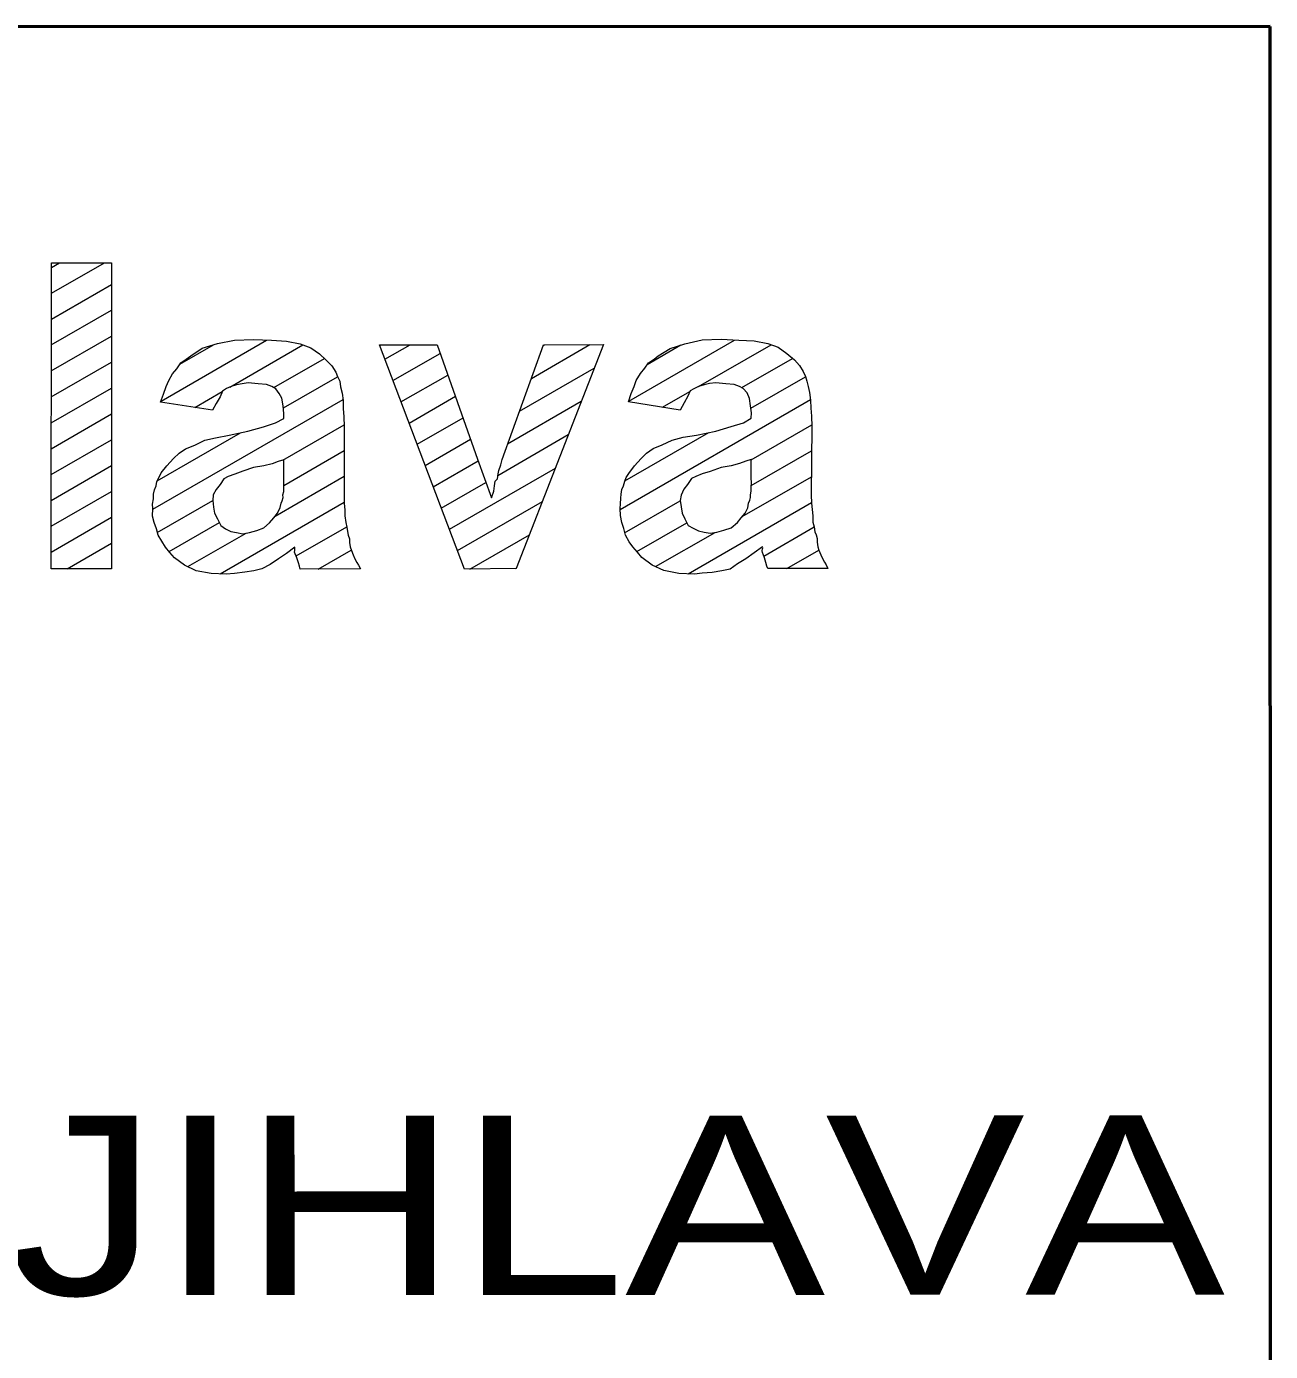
# Model space of a CAD drawing. Extents: x -670514 to -669423, y -1130798 to -1130123.
# Drawn here: x -670344.8 to -670339.25, y -1130249.6 to -1130243.68 of the extents above; entities that cross this region are included whole.
import ezdxf
from ezdxf.enums import TextEntityAlignment as Align

# ---------------------------------------------------------------- set-up
doc = ezdxf.new("R2010")
doc.units = 0
doc.header["$LTSCALE"] = 0.24
doc.layers.add('61', color=7, linetype='Continuous', lineweight=13)

msp = doc.modelspace()

# ---------------------------------------------------------------- linework, layer by layer
at = {"layer": '61'}
for p, q in [((-670344.686, -1130244.759), (-670344.65, -1130244.738)), ((-670344.686, -1130244.874), (-670344.45, -1130244.738)), ((-670344.686, -1130244.99), (-670344.418, -1130244.835)), ((-670344.687, -1130245.105), (-670344.418, -1130244.95)), ((-670344.687, -1130245.221), (-670344.418, -1130245.066)), ((-670344.197, -1130245.355), (-670343.726, -1130245.083)), ((-670344.113, -1130245.191), (-670343.963, -1130245.104)), ((-670343.89, -1130245.293), (-670343.564, -1130245.105)), ((-670343.199, -1130245.169), (-670343.086, -1130245.104)), ((-670342.545, -1130245.254), (-670342.284, -1130245.103)), ((-670342.492, -1130245.108), (-670342.485, -1130245.104)), ((-670342.111, -1130245.355), (-670341.639, -1130245.083)), ((-670342.028, -1130245.192), (-670341.878, -1130245.105)), ((-670341.799, -1130245.291), (-670341.476, -1130245.104)), ((-670344.687, -1130245.336), (-670344.418, -1130245.181)), ((-670343.694, -1130245.295), (-670343.468, -1130245.165)), ((-670343.163, -1130245.264), (-670342.952, -1130245.143)), ((-670341.607, -1130245.295), (-670341.38, -1130245.165)), ((-670343.651, -1130245.386), (-670343.41, -1130245.247)), ((-670343.127, -1130245.359), (-670342.918, -1130245.239)), ((-670342.598, -1130245.4), (-670342.265, -1130245.208)), ((-670341.566, -1130245.387), (-670341.322, -1130245.247)), ((-670344.687, -1130245.452), (-670344.418, -1130245.297)), ((-670344.234, -1130245.838), (-670343.385, -1130245.348)), ((-670344.047, -1130245.384), (-670343.924, -1130245.312)), ((-670343.091, -1130245.454), (-670342.884, -1130245.334)), ((-670342.651, -1130245.546), (-670342.323, -1130245.356)), ((-670342.149, -1130245.839), (-670341.3, -1130245.349)), ((-670341.96, -1130245.383), (-670341.838, -1130245.313)), ((-670344.687, -1130245.568), (-670344.418, -1130245.412)), ((-670343.654, -1130245.619), (-670343.38, -1130245.461)), ((-670343.055, -1130245.548), (-670342.85, -1130245.43)), ((-670341.564, -1130245.617), (-670341.294, -1130245.461)), ((-670344.687, -1130245.683), (-670344.418, -1130245.528)), ((-670344.214, -1130245.711), (-670343.843, -1130245.497)), ((-670343.019, -1130245.643), (-670342.816, -1130245.526)), ((-670342.695, -1130245.687), (-670342.381, -1130245.505)), ((-670342.128, -1130245.711), (-670341.754, -1130245.496)), ((-670343.65, -1130245.732), (-670343.38, -1130245.576)), ((-670341.564, -1130245.732), (-670341.295, -1130245.577)), ((-670344.688, -1130245.799), (-670344.418, -1130245.643)), ((-670342.983, -1130245.738), (-670342.782, -1130245.622)), ((-670342.911, -1130245.927), (-670342.438, -1130245.654)), ((-670343.688, -1130245.869), (-670343.38, -1130245.691)), ((-670342.947, -1130245.833), (-670342.748, -1130245.718)), ((-670341.605, -1130245.871), (-670341.296, -1130245.693)), ((-670344.688, -1130245.914), (-670344.418, -1130245.759)), ((-670344.214, -1130245.942), (-670343.966, -1130245.799)), ((-670343.933, -1130246.126), (-670343.381, -1130245.807)), ((-670342.875, -1130246.022), (-670342.496, -1130245.803)), ((-670342.129, -1130245.943), (-670341.881, -1130245.8)), ((-670341.845, -1130246.126), (-670341.295, -1130245.808)), ((-670344.688, -1130246.03), (-670344.418, -1130245.874)), ((-670344.161, -1130246.027), (-670343.936, -1130245.897)), ((-670342.074, -1130246.027), (-670341.851, -1130245.898)), ((-670344.077, -1130246.094), (-670343.818, -1130245.944)), ((-670343.595, -1130246.046), (-670343.369, -1130245.916)), ((-670342.819, -1130246.105), (-670342.554, -1130245.952)), ((-670341.991, -1130246.094), (-670341.725, -1130245.941)), ((-670341.508, -1130246.047), (-670341.284, -1130245.917)), ((-670344.616, -1130246.104), (-670344.418, -1130245.989)), ((-670343.496, -1130246.105), (-670343.349, -1130246.02)), ((-670341.405, -1130246.103), (-670341.263, -1130246.021)), ((-670342.616, -1130246.103), (-670342.612, -1130246.101))]:
    msp.add_line(p, q, dxfattribs=at)
at = {"layer": '61', "lineweight": 53}
msp.add_lwpolyline([(-670399.245, -1130263.7), (-670339.248, -1130263.681), (-670339.249, -1130243.684), (-670399.248, -1130243.696)], close=True, dxfattribs=at)
at = {"layer": '61'}
for points in [[(-670344.688, -1130246.104), (-670344.686, -1130244.738), (-670344.418, -1130244.738), (-670344.418, -1130246.104)], [(-670342.844, -1130246.105), (-670343.223, -1130245.105), (-670342.966, -1130245.104), (-670342.785, -1130245.615), (-670342.723, -1130245.787), (-670342.713, -1130245.758), (-670342.71, -1130245.733), (-670342.707, -1130245.713), (-670342.696, -1130245.702), (-670342.694, -1130245.68), (-670342.691, -1130245.665), (-670342.682, -1130245.64), (-670342.676, -1130245.616), (-670342.491, -1130245.104), (-670342.224, -1130245.103), (-670342.613, -1130246.103)], [(-670343.832, -1130245.668), (-670343.868, -1130245.681), (-670343.897, -1130245.692), (-670343.917, -1130245.702), (-670343.934, -1130245.727), (-670343.951, -1130245.75), (-670343.964, -1130245.774), (-670343.966, -1130245.799), (-670343.963, -1130245.829), (-670343.959, -1130245.856), (-670343.945, -1130245.88), (-670343.93, -1130245.91), (-670343.91, -1130245.925), (-670343.886, -1130245.937), (-670343.861, -1130245.942), (-670343.832, -1130245.947), (-670343.803, -1130245.941), (-670343.77, -1130245.933), (-670343.739, -1130245.921), (-670343.713, -1130245.898), (-670343.694, -1130245.876), (-670343.677, -1130245.856), (-670343.666, -1130245.83), (-670343.661, -1130245.811), (-670343.657, -1130245.8), (-670343.653, -1130245.786), (-670343.654, -1130245.774), (-670343.649, -1130245.759), (-670343.65, -1130245.737), (-670343.649, -1130245.723), (-670343.65, -1130245.698), (-670343.649, -1130245.678), (-670343.649, -1130245.617), (-670343.674, -1130245.625), (-670343.702, -1130245.636), (-670343.738, -1130245.644), (-670343.784, -1130245.652)], [(-670341.877, -1130245.827), (-670341.873, -1130245.856), (-670341.86, -1130245.88), (-670341.845, -1130245.91), (-670341.823, -1130245.923), (-670341.8, -1130245.935), (-670341.775, -1130245.94), (-670341.747, -1130245.944), (-670341.718, -1130245.94), (-670341.686, -1130245.932), (-670341.654, -1130245.921), (-670341.626, -1130245.897), (-670341.609, -1130245.876), (-670341.591, -1130245.856), (-670341.58, -1130245.832), (-670341.576, -1130245.811), (-670341.571, -1130245.798), (-670341.567, -1130245.786), (-670341.568, -1130245.773), (-670341.565, -1130245.757), (-670341.564, -1130245.737), (-670341.563, -1130245.721), (-670341.565, -1130245.696), (-670341.564, -1130245.676), (-670341.564, -1130245.616), (-670341.588, -1130245.623), (-670341.616, -1130245.634), (-670341.654, -1130245.644), (-670341.698, -1130245.652), (-670341.747, -1130245.669), (-670341.783, -1130245.68), (-670341.811, -1130245.692), (-670341.831, -1130245.701), (-670341.849, -1130245.727), (-670341.865, -1130245.749), (-670341.877, -1130245.775), (-670341.881, -1130245.799)]]:
    msp.add_lwpolyline(points, close=True, dxfattribs=at)
for points in [[(-670343.967, -1130245.396), (-670344.199, -1130245.36), (-670344.186, -1130245.324), (-670344.174, -1130245.29), (-670344.163, -1130245.263), (-670344.146, -1130245.234), (-670344.126, -1130245.211), (-670344.109, -1130245.185), (-670344.085, -1130245.168), (-670344.064, -1130245.154), (-670344.013, -1130245.119), (-670343.946, -1130245.099), (-670343.869, -1130245.084), (-670343.784, -1130245.08), (-670343.705, -1130245.084), (-670343.637, -1130245.088), (-670343.577, -1130245.1), (-670343.529, -1130245.117), (-670343.491, -1130245.144), (-670343.46, -1130245.173), (-670343.435, -1130245.198), (-670343.418, -1130245.227), (-670343.41, -1130245.246), (-670343.4, -1130245.266), (-670343.396, -1130245.292), (-670343.389, -1130245.32), (-670343.385, -1130245.352), (-670343.384, -1130245.388), (-670343.382, -1130245.425), (-670343.38, -1130245.469), (-670343.38, -1130245.775), (-670343.381, -1130245.812), (-670343.378, -1130245.84), (-670343.377, -1130245.868), (-670343.373, -1130245.897), (-670343.369, -1130245.918), (-670343.365, -1130245.937), (-670343.362, -1130245.953), (-670343.356, -1130245.97), (-670343.357, -1130245.986), (-670343.353, -1130246.006), (-670343.348, -1130246.022), (-670343.34, -1130246.042), (-670343.332, -1130246.059), (-670343.324, -1130246.075), (-670343.317, -1130246.087), (-670343.307, -1130246.104), (-670343.577, -1130246.105), (-670343.579, -1130246.092), (-670343.584, -1130246.077), (-670343.591, -1130246.054), (-670343.602, -1130246.03), (-670343.601, -1130246.022), (-670343.601, -1130246.015), (-670343.6, -1130246.011), (-670343.601, -1130246.007), (-670343.638, -1130246.035), (-670343.673, -1130246.059), (-670343.711, -1130246.084), (-670343.747, -1130246.104), (-670343.783, -1130246.113), (-670343.824, -1130246.119), (-670343.869, -1130246.124), (-670343.906, -1130246.128), (-670343.974, -1130246.124), (-670344.04, -1130246.112), (-670344.092, -1130246.087), (-670344.137, -1130246.055), (-670344.158, -1130246.031), (-670344.177, -1130246.007), (-670344.193, -1130245.981), (-670344.21, -1130245.954), (-670344.218, -1130245.926), (-670344.228, -1130245.897), (-670344.235, -1130245.869), (-670344.234, -1130245.835), (-670344.236, -1130245.816), (-670344.231, -1130245.791), (-670344.231, -1130245.771), (-670344.227, -1130245.751), (-670344.219, -1130245.734), (-670344.216, -1130245.714), (-670344.207, -1130245.698), (-670344.197, -1130245.676), (-670344.171, -1130245.644), (-670344.142, -1130245.611), (-670344.117, -1130245.587), (-670344.088, -1130245.568), (-670344.047, -1130245.552), (-670344.002, -1130245.53), (-670343.954, -1130245.519), (-670343.893, -1130245.507), (-670343.81, -1130245.49), (-670343.74, -1130245.47), (-670343.687, -1130245.452), (-670343.65, -1130245.433), (-670343.65, -1130245.41), (-670343.652, -1130245.376), (-670343.659, -1130245.343), (-670343.67, -1130245.321), (-670343.685, -1130245.3)], [(-670343.967, -1130245.396), (-670344.199, -1130245.36), (-670344.186, -1130245.324), (-670344.174, -1130245.29), (-670344.163, -1130245.263), (-670344.146, -1130245.234), (-670344.126, -1130245.211), (-670344.109, -1130245.185), (-670344.085, -1130245.168), (-670344.064, -1130245.154), (-670344.013, -1130245.119), (-670343.946, -1130245.099), (-670343.869, -1130245.084), (-670343.784, -1130245.08), (-670343.705, -1130245.084), (-670343.637, -1130245.088), (-670343.577, -1130245.1), (-670343.529, -1130245.117), (-670343.491, -1130245.144), (-670343.46, -1130245.173), (-670343.435, -1130245.198), (-670343.418, -1130245.227), (-670343.41, -1130245.246), (-670343.4, -1130245.266), (-670343.396, -1130245.292), (-670343.389, -1130245.32), (-670343.385, -1130245.352), (-670343.384, -1130245.388), (-670343.382, -1130245.425), (-670343.38, -1130245.469), (-670343.38, -1130245.775), (-670343.381, -1130245.812), (-670343.378, -1130245.84), (-670343.377, -1130245.868), (-670343.373, -1130245.897), (-670343.369, -1130245.918), (-670343.365, -1130245.937), (-670343.362, -1130245.953), (-670343.356, -1130245.97), (-670343.357, -1130245.986), (-670343.353, -1130246.006), (-670343.348, -1130246.022), (-670343.34, -1130246.042), (-670343.332, -1130246.059), (-670343.324, -1130246.075), (-670343.317, -1130246.087), (-670343.307, -1130246.104), (-670343.577, -1130246.105), (-670343.579, -1130246.092), (-670343.584, -1130246.077), (-670343.591, -1130246.054), (-670343.602, -1130246.03), (-670343.601, -1130246.022), (-670343.601, -1130246.015), (-670343.6, -1130246.011), (-670343.601, -1130246.007), (-670343.638, -1130246.035), (-670343.673, -1130246.059), (-670343.711, -1130246.084), (-670343.747, -1130246.104), (-670343.783, -1130246.113), (-670343.824, -1130246.119), (-670343.869, -1130246.124), (-670343.906, -1130246.128), (-670343.974, -1130246.124), (-670344.04, -1130246.112), (-670344.092, -1130246.087), (-670344.137, -1130246.055), (-670344.158, -1130246.031), (-670344.177, -1130246.007), (-670344.193, -1130245.981), (-670344.21, -1130245.954), (-670344.218, -1130245.926), (-670344.228, -1130245.897), (-670344.235, -1130245.869), (-670344.234, -1130245.835), (-670344.236, -1130245.816), (-670344.231, -1130245.791), (-670344.231, -1130245.771), (-670344.227, -1130245.751), (-670344.219, -1130245.734), (-670344.216, -1130245.714), (-670344.207, -1130245.698), (-670344.197, -1130245.676), (-670344.171, -1130245.644), (-670344.142, -1130245.611), (-670344.117, -1130245.587), (-670344.088, -1130245.568), (-670344.047, -1130245.552), (-670344.002, -1130245.53), (-670343.954, -1130245.519), (-670343.893, -1130245.507), (-670343.81, -1130245.49), (-670343.74, -1130245.47), (-670343.687, -1130245.452), (-670343.65, -1130245.433), (-670343.65, -1130245.41), (-670343.652, -1130245.376), (-670343.659, -1130245.343), (-670343.67, -1130245.321), (-670343.685, -1130245.3)], [(-670341.882, -1130245.396), (-670342.112, -1130245.359), (-670342.1, -1130245.322), (-670342.087, -1130245.291), (-670342.077, -1130245.263), (-670342.059, -1130245.233), (-670342.039, -1130245.209), (-670342.023, -1130245.184), (-670341.998, -1130245.169), (-670341.98, -1130245.153), (-670341.926, -1130245.12), (-670341.861, -1130245.1), (-670341.784, -1130245.082), (-670341.699, -1130245.079), (-670341.62, -1130245.084), (-670341.552, -1130245.086), (-670341.49, -1130245.099), (-670341.444, -1130245.115), (-670341.405, -1130245.143), (-670341.372, -1130245.172), (-670341.349, -1130245.197), (-670341.332, -1130245.224), (-670341.323, -1130245.245), (-670341.316, -1130245.266), (-670341.311, -1130245.29), (-670341.304, -1130245.317), (-670341.3, -1130245.351), (-670341.298, -1130245.387), (-670341.296, -1130245.423), (-670341.294, -1130245.468), (-670341.297, -1130245.774), (-670341.295, -1130245.811), (-670341.292, -1130245.839), (-670341.29, -1130245.867), (-670341.289, -1130245.896), (-670341.284, -1130245.916), (-670341.28, -1130245.938), (-670341.274, -1130245.952), (-670341.271, -1130245.968), (-670341.27, -1130245.985), (-670341.267, -1130246.005), (-670341.263, -1130246.021), (-670341.254, -1130246.042), (-670341.247, -1130246.058), (-670341.238, -1130246.074), (-670341.23, -1130246.086), (-670341.223, -1130246.102), (-670341.491, -1130246.103), (-670341.495, -1130246.092), (-670341.499, -1130246.075), (-670341.505, -1130246.055), (-670341.514, -1130246.031), (-670341.515, -1130246.023), (-670341.514, -1130246.015), (-670341.513, -1130246.01), (-670341.514, -1130246.006), (-670341.551, -1130246.033), (-670341.589, -1130246.059), (-670341.626, -1130246.082), (-670341.659, -1130246.105), (-670341.695, -1130246.112), (-670341.738, -1130246.12), (-670341.783, -1130246.123), (-670341.818, -1130246.127), (-670341.888, -1130246.124), (-670341.955, -1130246.111), (-670342.007, -1130246.087), (-670342.052, -1130246.053), (-670342.072, -1130246.029), (-670342.093, -1130246.006), (-670342.109, -1130245.983), (-670342.126, -1130245.954), (-670342.133, -1130245.924), (-670342.141, -1130245.897), (-670342.148, -1130245.866), (-670342.149, -1130245.835), (-670342.148, -1130245.814), (-670342.146, -1130245.789), (-670342.145, -1130245.771), (-670342.141, -1130245.75), (-670342.134, -1130245.734), (-670342.128, -1130245.712), (-670342.122, -1130245.696), (-670342.111, -1130245.679), (-670342.085, -1130245.644), (-670342.055, -1130245.612), (-670342.032, -1130245.587), (-670342.002, -1130245.567), (-670341.962, -1130245.551), (-670341.917, -1130245.53), (-670341.868, -1130245.517), (-670341.808, -1130245.507), (-670341.722, -1130245.489), (-670341.654, -1130245.469), (-670341.599, -1130245.453), (-670341.564, -1130245.432), (-670341.563, -1130245.408), (-670341.568, -1130245.376), (-670341.572, -1130245.344), (-670341.583, -1130245.319), (-670341.6, -1130245.299)], [(-670341.882, -1130245.396), (-670342.112, -1130245.359), (-670342.1, -1130245.322), (-670342.087, -1130245.291), (-670342.077, -1130245.263), (-670342.059, -1130245.233), (-670342.039, -1130245.209), (-670342.023, -1130245.184), (-670341.998, -1130245.169), (-670341.98, -1130245.153), (-670341.926, -1130245.12), (-670341.861, -1130245.1), (-670341.784, -1130245.082), (-670341.699, -1130245.079), (-670341.62, -1130245.084), (-670341.552, -1130245.086), (-670341.49, -1130245.099), (-670341.444, -1130245.115), (-670341.405, -1130245.143), (-670341.372, -1130245.172), (-670341.349, -1130245.197), (-670341.332, -1130245.224), (-670341.323, -1130245.245), (-670341.316, -1130245.266), (-670341.311, -1130245.29), (-670341.304, -1130245.317), (-670341.3, -1130245.351), (-670341.298, -1130245.387), (-670341.296, -1130245.423), (-670341.294, -1130245.468), (-670341.297, -1130245.774), (-670341.295, -1130245.811), (-670341.292, -1130245.839), (-670341.29, -1130245.867), (-670341.289, -1130245.896), (-670341.284, -1130245.916), (-670341.28, -1130245.938), (-670341.274, -1130245.952), (-670341.271, -1130245.968), (-670341.27, -1130245.985), (-670341.267, -1130246.005), (-670341.263, -1130246.021), (-670341.254, -1130246.042), (-670341.247, -1130246.058), (-670341.238, -1130246.074), (-670341.23, -1130246.086), (-670341.223, -1130246.102), (-670341.491, -1130246.103), (-670341.495, -1130246.092), (-670341.499, -1130246.075), (-670341.505, -1130246.055), (-670341.514, -1130246.031), (-670341.515, -1130246.023), (-670341.514, -1130246.015), (-670341.513, -1130246.01), (-670341.514, -1130246.006), (-670341.551, -1130246.033), (-670341.589, -1130246.059), (-670341.626, -1130246.082), (-670341.659, -1130246.105), (-670341.695, -1130246.112), (-670341.738, -1130246.12), (-670341.783, -1130246.123), (-670341.818, -1130246.127), (-670341.888, -1130246.124), (-670341.955, -1130246.111), (-670342.007, -1130246.087), (-670342.052, -1130246.053), (-670342.072, -1130246.029), (-670342.093, -1130246.006), (-670342.109, -1130245.983), (-670342.126, -1130245.954), (-670342.133, -1130245.924), (-670342.141, -1130245.897), (-670342.148, -1130245.866), (-670342.149, -1130245.835), (-670342.148, -1130245.814), (-670342.146, -1130245.789), (-670342.145, -1130245.771), (-670342.141, -1130245.75), (-670342.134, -1130245.734), (-670342.128, -1130245.712), (-670342.122, -1130245.696), (-670342.111, -1130245.679), (-670342.085, -1130245.644), (-670342.055, -1130245.612), (-670342.032, -1130245.587), (-670342.002, -1130245.567), (-670341.962, -1130245.551), (-670341.917, -1130245.53), (-670341.868, -1130245.517), (-670341.808, -1130245.507), (-670341.722, -1130245.489), (-670341.654, -1130245.469), (-670341.599, -1130245.453), (-670341.564, -1130245.432), (-670341.563, -1130245.408), (-670341.568, -1130245.376), (-670341.572, -1130245.344), (-670341.583, -1130245.319), (-670341.6, -1130245.299)], [(-670343.685, -1130245.3), (-670343.703, -1130245.291), (-670343.727, -1130245.282), (-670343.764, -1130245.278), (-670343.808, -1130245.274), (-670343.836, -1130245.278), (-670343.86, -1130245.283), (-670343.885, -1130245.291), (-670343.905, -1130245.299), (-670343.923, -1130245.311), (-670343.934, -1130245.336), (-670343.951, -1130245.366), (-670343.967, -1130245.396)], [(-670343.685, -1130245.3), (-670343.703, -1130245.291), (-670343.727, -1130245.282), (-670343.764, -1130245.278), (-670343.808, -1130245.274), (-670343.836, -1130245.278), (-670343.86, -1130245.283), (-670343.885, -1130245.291), (-670343.905, -1130245.299), (-670343.923, -1130245.311), (-670343.934, -1130245.336), (-670343.951, -1130245.366), (-670343.967, -1130245.396)], [(-670341.6, -1130245.299), (-670341.616, -1130245.29), (-670341.641, -1130245.282), (-670341.677, -1130245.279), (-670341.722, -1130245.274), (-670341.75, -1130245.277), (-670341.775, -1130245.283), (-670341.8, -1130245.291), (-670341.82, -1130245.3), (-670341.837, -1130245.31), (-670341.847, -1130245.334), (-670341.864, -1130245.363), (-670341.882, -1130245.396)], [(-670341.6, -1130245.299), (-670341.616, -1130245.29), (-670341.641, -1130245.282), (-670341.677, -1130245.279), (-670341.722, -1130245.274), (-670341.75, -1130245.277), (-670341.775, -1130245.283), (-670341.8, -1130245.291), (-670341.82, -1130245.3), (-670341.837, -1130245.31), (-670341.847, -1130245.334), (-670341.864, -1130245.363), (-670341.882, -1130245.396)]]:
    msp.add_lwpolyline(points, dxfattribs=at)

# ---------------------------------------------------------------- texts
at = {"layer": '61', "width": 1.25}
msp.add_text('586 01 JIHLAVA ', height=0.8, rotation=0.013, dxfattribs=at).set_placement((-670344.2086, -1130249.3438), align=Align.CENTER)

doc.saveas('drawing.dxf')
